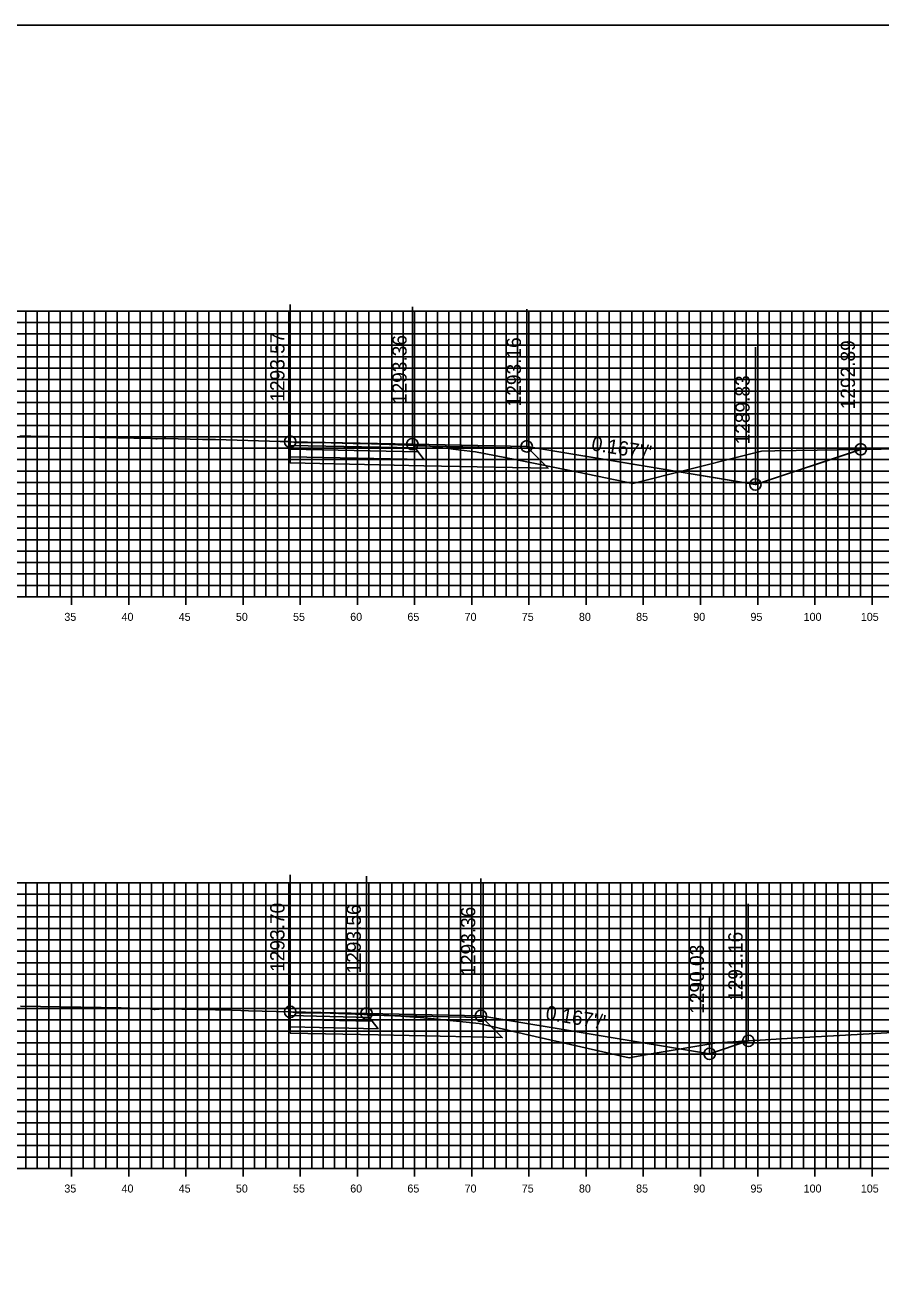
# Model space of a CAD drawing. Extents: x 674939 to 678919, y 750652 to 765176.
# Drawn here: x 678779.5 to 678854.3, y 757932.6 to 758042.6 of the extents above; entities that cross this region are included whole.
import ezdxf

# ---------------------------------------------------------------- set-up
doc = ezdxf.new("R2010")
doc.units = 0
for name, color, linetype in [('R_Alt Surface', 7, 'Continuous'), ('R_Axis', 7, 'Continuous'), ('R_Axis Annot', 7, 'Continuous'), ('R_Exist Surface', 7, 'Continuous'), ('R_Fin Surface', 7, 'Continuous'), ('R_Grid', 7, 'Continuous'), ('R_No Plot', 7, 'Continuous'), ('R_Xsect Elev', 7, 'Continuous'), ('R_Xsect Slope', 7, 'Continuous')]:
    doc.layers.add(name, color=color, linetype=linetype)

msp = doc.modelspace()

# ---------------------------------------------------------------- linework, layer by layer
for points in [[(678823.33, 758005.71), (678843.33, 758002.38), (678843.33, 758002.38), (678852.54, 758005.45)], [(678819.33, 757955.91), (678839.33, 757952.58), (678839.33, 757952.58), (678842.71, 757953.71)]]:
    msp.add_lwpolyline(points)
at = {"layer": 'R_Alt Surface'}
for points in [[(678802.65, 758005.79), (678802.65, 758005.46), (678813.83, 758005.23), (678813.58, 758005.57)], [(678802.65, 758005.46), (678802.65, 758004.8), (678814.33, 758004.56), (678813.83, 758005.23)], [(678802.65, 757955.92), (678802.65, 757955.59), (678809.83, 757955.44), (678809.58, 757955.77)], [(678802.65, 757955.59), (678802.65, 757954.93), (678810.33, 757954.77), (678809.83, 757955.44)]]:
    msp.add_lwpolyline(points, close=True, dxfattribs=at)
for points in [[(678802.65, 758004.8), (678802.65, 758004.26), (678814.33, 758004.02), (678825.2, 758003.8), (678823.45, 758005.55)], [(678802.65, 757954.93), (678802.65, 757954.39), (678810.33, 757954.23), (678821.2, 757954), (678819.45, 757955.76)]]:
    msp.add_lwpolyline(points, dxfattribs=at)
at = {"layer": 'R_Axis'}
for p, q in [((678598.53, 757992.55), (678898.53, 757992.55)), ((678783.53, 757991.85), (678783.53, 757993.25)), ((678788.53, 757991.85), (678788.53, 757993.25)), ((678793.53, 757991.85), (678793.53, 757993.25)), ((678798.53, 757991.85), (678798.53, 757993.25)), ((678803.53, 757991.85), (678803.53, 757993.25)), ((678808.53, 757991.85), (678808.53, 757993.25)), ((678813.53, 757991.85), (678813.53, 757993.25)), ((678818.53, 757991.85), (678818.53, 757993.25)), ((678823.53, 757991.85), (678823.53, 757993.25)), ((678828.53, 757991.85), (678828.53, 757993.25)), ((678833.53, 757991.85), (678833.53, 757993.25)), ((678838.53, 757991.85), (678838.53, 757993.25)), ((678843.53, 757991.85), (678843.53, 757993.25)), ((678848.53, 757991.85), (678848.53, 757993.25)), ((678853.53, 757991.85), (678853.53, 757993.25)), ((678783.53, 757941.85), (678783.53, 757943.25)), ((678788.53, 757941.85), (678788.53, 757943.25)), ((678793.53, 757941.85), (678793.53, 757943.25)), ((678798.53, 757941.85), (678798.53, 757943.25)), ((678803.53, 757941.85), (678803.53, 757943.25)), ((678808.53, 757941.85), (678808.53, 757943.25)), ((678813.53, 757941.85), (678813.53, 757943.25)), ((678818.53, 757941.85), (678818.53, 757943.25)), ((678823.53, 757941.85), (678823.53, 757943.25)), ((678828.53, 757941.85), (678828.53, 757943.25)), ((678833.53, 757941.85), (678833.53, 757943.25)), ((678838.53, 757941.85), (678838.53, 757943.25)), ((678843.53, 757941.85), (678843.53, 757943.25)), ((678848.53, 757941.85), (678848.53, 757943.25)), ((678853.53, 757941.85), (678853.53, 757943.25)), ((678598.53, 757942.55), (678898.53, 757942.55))]:
    msp.add_line(p, q, dxfattribs=at)
at = {"layer": 'R_Exist Surface'}
for points in [[(678779.02, 758006.61), (678779.96, 758006.59), (678788.97, 758006.44), (678790.26, 758006.42), (678790.9, 758006.38), (678791.02, 758006.37), (678791.5, 758006.39), (678791.77, 758006.39), (678794.99, 758006.32), (678796.12, 758006.3), (678801.76, 758006.15), (678802.62, 758006.13), (678802.62, 758006.13), (678802.65, 758006.12), (678802.72, 758006.11), (678803.18, 758006.06), (678804.79, 758006.05), (678805.26, 758006.05), (678808.15, 758005.97), (678809.75, 758005.92), (678813.62, 758005.78), (678813.85, 758005.83), (678813.91, 758005.85), (678815.34, 758005.67), (678817.37, 758005.42), (678818.85, 758005.22), (678822.33, 758004.55), (678827.82, 758003.44), (678832.61, 758002.47), (678842.35, 758004.92), (678843.85, 758005.28), (678845.03, 758005.32), (678858.02, 758005.53)], [(678779.07, 757956.75), (678787.86, 757956.59), (678789.38, 757956.56), (678790.41, 757956.52), (678790.76, 757956.47), (678790.84, 757956.47), (678791.53, 757956.52), (678791.69, 757956.53), (678797.56, 757956.39), (678798.33, 757956.37), (678798.99, 757956.35), (678802.61, 757956.25), (678802.64, 757956.25), (678802.65, 757956.25), (678802.72, 757956.24), (678803.21, 757956.18), (678805.11, 757956.16), (678805.41, 757956.16), (678811.28, 757955.93), (678812.32, 757955.88), (678813.53, 757955.8), (678813.62, 757955.79), (678813.67, 757955.79), (678814.68, 757955.7), (678817.2, 757955.45), (678819.16, 757955.24), (678823.42, 757954.25), (678828.7, 757953.05), (678832.29, 757952.24), (678834.05, 757952.55), (678839.95, 757953.54), (678847.05, 757953.98), (678855.86, 757954.48)]]:
    msp.add_lwpolyline(points, dxfattribs=at)
at = {"layer": 'R_Fin Surface'}
for points in [[(678802.65, 758006.12), (678813.33, 758005.91), (678813.33, 758005.91), (678823.33, 758005.71), (678823.33, 758005.71), (678843.32, 758002.38), (678843.33, 758002.38), (678852.53, 758005.44), (678852.54, 758005.45)], [(678823.33, 758005.71), (678813.33, 758005.91), (678802.65, 758006.12)], [(678823.33, 758005.71), (678823.33, 758005.71)], [(678802.65, 757956.25), (678809.33, 757956.11), (678819.32, 757955.91), (678819.33, 757955.91), (678839.32, 757952.58), (678839.33, 757952.58), (678842.71, 757953.71), (678842.71, 757953.71)], [(678819.33, 757955.91), (678809.33, 757956.11), (678802.65, 757956.25)], [(678819.33, 757955.91), (678819.33, 757955.91)]]:
    msp.add_lwpolyline(points, dxfattribs=at)
for points in [[(678802.65, 758006.12), (678802.65, 758005.79), (678813.58, 758005.57), (678813.33, 758005.91)], [(678813.33, 758005.91), (678823.33, 758005.71), (678823.45, 758005.55), (678813.45, 758005.75)], [(678802.65, 757956.25), (678802.65, 757955.92), (678809.58, 757955.77), (678809.33, 757956.11)], [(678809.33, 757956.11), (678819.33, 757955.91), (678819.45, 757955.76), (678809.44, 757955.95)]]:
    msp.add_lwpolyline(points, close=True, dxfattribs=at)
at = {"layer": 'R_Grid'}
for p, q in [((678598.53, 758017.55), (678898.53, 758017.55)), ((678779.53, 757992.55), (678779.53, 758017.55)), ((678780.53, 757992.55), (678780.53, 758017.55)), ((678781.53, 757992.55), (678781.53, 758017.55)), ((678782.53, 757992.55), (678782.53, 758017.55)), ((678783.53, 757992.55), (678783.53, 758017.55)), ((678784.53, 757992.55), (678784.53, 758017.55)), ((678785.53, 757992.55), (678785.53, 758017.55)), ((678786.53, 757992.55), (678786.53, 758017.55)), ((678787.53, 757992.55), (678787.53, 758017.55)), ((678788.53, 757992.55), (678788.53, 758017.55)), ((678789.53, 757992.55), (678789.53, 758017.55)), ((678790.53, 757992.55), (678790.53, 758017.55)), ((678791.53, 757992.55), (678791.53, 758017.55)), ((678792.53, 757992.55), (678792.53, 758017.55)), ((678793.53, 757992.55), (678793.53, 758017.55)), ((678794.53, 757992.55), (678794.53, 758017.55)), ((678795.53, 757992.55), (678795.53, 758017.55)), ((678796.53, 757992.55), (678796.53, 758017.55)), ((678797.53, 757992.55), (678797.53, 758017.55)), ((678798.53, 757992.55), (678798.53, 758017.55)), ((678799.53, 757992.55), (678799.53, 758017.55)), ((678800.53, 757992.55), (678800.53, 758017.55)), ((678801.53, 757992.55), (678801.53, 758017.55)), ((678802.53, 757992.55), (678802.53, 758017.55)), ((678803.53, 757992.55), (678803.53, 758017.55)), ((678804.53, 757992.55), (678804.53, 758017.55)), ((678805.53, 757992.55), (678805.53, 758017.55)), ((678806.53, 757992.55), (678806.53, 758017.55)), ((678807.53, 757992.55), (678807.53, 758017.55)), ((678808.53, 757992.55), (678808.53, 758017.55)), ((678809.53, 757992.55), (678809.53, 758017.55)), ((678810.53, 757992.55), (678810.53, 758017.55)), ((678811.53, 757992.55), (678811.53, 758017.55)), ((678812.53, 757992.55), (678812.53, 758017.55)), ((678813.53, 757992.55), (678813.53, 758017.55)), ((678814.53, 757992.55), (678814.53, 758017.55)), ((678815.53, 757992.55), (678815.53, 758017.55)), ((678816.53, 757992.55), (678816.53, 758017.55)), ((678817.53, 757992.55), (678817.53, 758017.55)), ((678818.53, 757992.55), (678818.53, 758017.55)), ((678819.53, 757992.55), (678819.53, 758017.55)), ((678820.53, 757992.55), (678820.53, 758017.55)), ((678821.53, 757992.55), (678821.53, 758017.55)), ((678822.53, 757992.55), (678822.53, 758017.55)), ((678823.53, 757992.55), (678823.53, 758017.55)), ((678824.53, 757992.55), (678824.53, 758017.55)), ((678825.53, 757992.55), (678825.53, 758017.55)), ((678826.53, 757992.55), (678826.53, 758017.55)), ((678827.53, 757992.55), (678827.53, 758017.55)), ((678828.53, 757992.55), (678828.53, 758017.55)), ((678829.53, 757992.55), (678829.53, 758017.55)), ((678830.53, 757992.55), (678830.53, 758017.55)), ((678831.53, 757992.55), (678831.53, 758017.55)), ((678832.53, 757992.55), (678832.53, 758017.55)), ((678833.53, 757992.55), (678833.53, 758017.55)), ((678834.53, 757992.55), (678834.53, 758017.55)), ((678835.53, 757992.55), (678835.53, 758017.55)), ((678836.53, 757992.55), (678836.53, 758017.55)), ((678837.53, 757992.55), (678837.53, 758017.55)), ((678838.53, 757992.55), (678838.53, 758017.55)), ((678839.53, 757992.55), (678839.53, 758017.55)), ((678840.53, 757992.55), (678840.53, 758017.55)), ((678841.53, 757992.55), (678841.53, 758017.55)), ((678842.53, 757992.55), (678842.53, 758017.55)), ((678843.53, 757992.55), (678843.53, 758017.55)), ((678844.53, 757992.55), (678844.53, 758017.55)), ((678845.53, 757992.55), (678845.53, 758017.55)), ((678846.53, 757992.55), (678846.53, 758017.55)), ((678847.53, 757992.55), (678847.53, 758017.55)), ((678848.53, 757992.55), (678848.53, 758017.55)), ((678849.53, 757992.55), (678849.53, 758017.55)), ((678850.53, 757992.55), (678850.53, 758017.55)), ((678851.53, 757992.55), (678851.53, 758017.55)), ((678852.53, 757992.55), (678852.53, 758017.55)), ((678853.53, 757992.55), (678853.53, 758017.55)), ((678598.53, 758016.55), (678898.53, 758016.55)), ((678598.53, 758015.55), (678898.53, 758015.55)), ((678598.53, 758014.55), (678898.53, 758014.55)), ((678598.53, 758013.55), (678898.53, 758013.55)), ((678598.53, 758012.55), (678898.53, 758012.55)), ((678598.53, 758011.55), (678898.53, 758011.55)), ((678598.53, 758010.55), (678898.53, 758010.55)), ((678598.53, 758009.55), (678898.53, 758009.55)), ((678598.53, 758008.55), (678898.53, 758008.55)), ((678598.53, 758007.55), (678898.53, 758007.55)), ((678598.53, 758006.55), (678898.53, 758006.55)), ((678598.53, 758005.55), (678898.53, 758005.55)), ((678598.53, 758004.55), (678898.53, 758004.55)), ((678598.53, 758003.55), (678898.53, 758003.55)), ((678598.53, 758002.55), (678898.53, 758002.55)), ((678598.53, 758001.55), (678898.53, 758001.55)), ((678598.53, 758000.55), (678898.53, 758000.55)), ((678598.53, 757999.55), (678898.53, 757999.55)), ((678598.53, 757998.55), (678898.53, 757998.55)), ((678598.53, 757997.55), (678898.53, 757997.55)), ((678598.53, 757996.55), (678898.53, 757996.55)), ((678598.53, 757995.55), (678898.53, 757995.55)), ((678598.53, 757994.55), (678898.53, 757994.55)), ((678598.53, 757993.55), (678898.53, 757993.55)), ((678598.53, 757992.55), (678898.53, 757992.55)), ((678598.53, 757967.55), (678898.53, 757967.55)), ((678779.53, 757942.55), (678779.53, 757967.55)), ((678780.53, 757942.55), (678780.53, 757967.55)), ((678781.53, 757942.55), (678781.53, 757967.55)), ((678782.53, 757942.55), (678782.53, 757967.55)), ((678783.53, 757942.55), (678783.53, 757967.55)), ((678784.53, 757942.55), (678784.53, 757967.55)), ((678785.53, 757942.55), (678785.53, 757967.55)), ((678786.53, 757942.55), (678786.53, 757967.55)), ((678787.53, 757942.55), (678787.53, 757967.55)), ((678788.53, 757942.55), (678788.53, 757967.55)), ((678789.53, 757942.55), (678789.53, 757967.55)), ((678790.53, 757942.55), (678790.53, 757967.55)), ((678791.53, 757942.55), (678791.53, 757967.55)), ((678792.53, 757942.55), (678792.53, 757967.55)), ((678793.53, 757942.55), (678793.53, 757967.55)), ((678794.53, 757942.55), (678794.53, 757967.55)), ((678795.53, 757942.55), (678795.53, 757967.55)), ((678796.53, 757942.55), (678796.53, 757967.55)), ((678797.53, 757942.55), (678797.53, 757967.55)), ((678798.53, 757942.55), (678798.53, 757967.55)), ((678799.53, 757942.55), (678799.53, 757967.55)), ((678800.53, 757942.55), (678800.53, 757967.55)), ((678801.53, 757942.55), (678801.53, 757967.55)), ((678802.53, 757942.55), (678802.53, 757967.55)), ((678803.53, 757942.55), (678803.53, 757967.55)), ((678804.53, 757942.55), (678804.53, 757967.55)), ((678805.53, 757942.55), (678805.53, 757967.55)), ((678806.53, 757942.55), (678806.53, 757967.55)), ((678807.53, 757942.55), (678807.53, 757967.55)), ((678808.53, 757942.55), (678808.53, 757967.55)), ((678809.53, 757942.55), (678809.53, 757967.55)), ((678810.53, 757942.55), (678810.53, 757967.55)), ((678811.53, 757942.55), (678811.53, 757967.55)), ((678812.53, 757942.55), (678812.53, 757967.55)), ((678813.53, 757942.55), (678813.53, 757967.55)), ((678814.53, 757942.55), (678814.53, 757967.55)), ((678815.53, 757942.55), (678815.53, 757967.55)), ((678816.53, 757942.55), (678816.53, 757967.55)), ((678817.53, 757942.55), (678817.53, 757967.55)), ((678818.53, 757942.55), (678818.53, 757967.55)), ((678819.53, 757942.55), (678819.53, 757967.55)), ((678820.53, 757942.55), (678820.53, 757967.55)), ((678821.53, 757942.55), (678821.53, 757967.55)), ((678822.53, 757942.55), (678822.53, 757967.55)), ((678823.53, 757942.55), (678823.53, 757967.55)), ((678824.53, 757942.55), (678824.53, 757967.55)), ((678825.53, 757942.55), (678825.53, 757967.55)), ((678826.53, 757942.55), (678826.53, 757967.55)), ((678827.53, 757942.55), (678827.53, 757967.55)), ((678828.53, 757942.55), (678828.53, 757967.55)), ((678829.53, 757942.55), (678829.53, 757967.55)), ((678830.53, 757942.55), (678830.53, 757967.55)), ((678831.53, 757942.55), (678831.53, 757967.55)), ((678832.53, 757942.55), (678832.53, 757967.55)), ((678833.53, 757942.55), (678833.53, 757967.55)), ((678834.53, 757942.55), (678834.53, 757967.55)), ((678835.53, 757942.55), (678835.53, 757967.55)), ((678836.53, 757942.55), (678836.53, 757967.55)), ((678837.53, 757942.55), (678837.53, 757967.55)), ((678838.53, 757942.55), (678838.53, 757967.55)), ((678839.53, 757942.55), (678839.53, 757967.55)), ((678840.53, 757942.55), (678840.53, 757967.55)), ((678841.53, 757942.55), (678841.53, 757967.55)), ((678842.53, 757942.55), (678842.53, 757967.55)), ((678843.53, 757942.55), (678843.53, 757967.55)), ((678844.53, 757942.55), (678844.53, 757967.55)), ((678845.53, 757942.55), (678845.53, 757967.55)), ((678846.53, 757942.55), (678846.53, 757967.55)), ((678847.53, 757942.55), (678847.53, 757967.55)), ((678848.53, 757942.55), (678848.53, 757967.55)), ((678849.53, 757942.55), (678849.53, 757967.55)), ((678850.53, 757942.55), (678850.53, 757967.55)), ((678851.53, 757942.55), (678851.53, 757967.55)), ((678852.53, 757942.55), (678852.53, 757967.55)), ((678853.53, 757942.55), (678853.53, 757967.55)), ((678598.53, 757966.55), (678898.53, 757966.55)), ((678598.53, 757965.55), (678898.53, 757965.55)), ((678598.53, 757964.55), (678898.53, 757964.55)), ((678598.53, 757963.55), (678898.53, 757963.55)), ((678598.53, 757962.55), (678898.53, 757962.55)), ((678598.53, 757961.55), (678898.53, 757961.55)), ((678598.53, 757960.55), (678898.53, 757960.55)), ((678598.53, 757959.55), (678898.53, 757959.55)), ((678598.53, 757958.55), (678898.53, 757958.55)), ((678598.53, 757957.55), (678898.53, 757957.55)), ((678598.53, 757956.55), (678898.53, 757956.55)), ((678598.53, 757955.55), (678898.53, 757955.55)), ((678598.53, 757954.55), (678898.53, 757954.55)), ((678598.53, 757953.55), (678898.53, 757953.55)), ((678598.53, 757952.55), (678898.53, 757952.55)), ((678598.53, 757951.55), (678898.53, 757951.55)), ((678598.53, 757950.55), (678898.53, 757950.55)), ((678598.53, 757949.55), (678898.53, 757949.55)), ((678598.53, 757948.55), (678898.53, 757948.55)), ((678598.53, 757947.55), (678898.53, 757947.55)), ((678598.53, 757946.55), (678898.53, 757946.55)), ((678598.53, 757945.55), (678898.53, 757945.55)), ((678598.53, 757944.55), (678898.53, 757944.55)), ((678598.53, 757943.55), (678898.53, 757943.55)), ((678598.53, 757942.55), (678898.53, 757942.55))]:
    msp.add_line(p, q, dxfattribs=at)
at = {"layer": 'R_No Plot'}
msp.add_lwpolyline([(678578.53, 757822.55), (678918.53, 757822.55), (678918.53, 758042.55), (678578.53, 758042.55)], close=True, dxfattribs=at)
for centre in [(678802.65, 758006.12), (678813.33, 758005.91), (678823.33, 758005.71), (678852.54, 758005.45), (678843.33, 758002.38), (678843.33, 758002.38), (678802.65, 757956.25), (678809.33, 757956.11), (678819.33, 757955.91), (678842.71, 757953.71), (678839.33, 757952.58), (678839.33, 757952.58)]:
    msp.add_circle(centre, 0.5, dxfattribs=at)
at = {"layer": 'R_Xsect Elev'}
for p, q in [((678802.65, 758006.12), (678802.65, 758018.12)), ((678813.33, 758005.91), (678813.33, 758017.91)), ((678823.33, 758005.71), (678823.33, 758017.71)), ((678852.54, 758005.45), (678852.54, 758017.45)), ((678843.33, 758002.38), (678843.33, 758014.38)), ((678802.65, 757956.25), (678802.65, 757968.25)), ((678809.33, 757956.11), (678809.33, 757968.11)), ((678819.33, 757955.91), (678819.33, 757967.91)), ((678842.71, 757953.71), (678842.71, 757965.71)), ((678839.33, 757952.58), (678839.33, 757964.58))]:
    msp.add_line(p, q, dxfattribs=at)

# ---------------------------------------------------------------- texts
at = {"layer": 'R_Axis Annot'}
for s, p in [('35', (678782.9, 757990.45)), ('40', (678787.9, 757990.45)), ('45', (678792.9, 757990.45)), ('50', (678797.9, 757990.45)), ('55', (678802.9, 757990.45)), ('60', (678807.9, 757990.45)), ('65', (678812.9, 757990.45)), ('70', (678817.9, 757990.45)), ('75', (678822.9, 757990.45)), ('80', (678827.9, 757990.45)), ('85', (678832.9, 757990.45)), ('90', (678837.9, 757990.45)), ('95', (678842.9, 757990.45)), ('100', (678847.55, 757990.45)), ('105', (678852.55, 757990.45)), ('35', (678782.9, 757940.45)), ('40', (678787.9, 757940.45)), ('45', (678792.9, 757940.45)), ('50', (678797.9, 757940.45)), ('55', (678802.9, 757940.45)), ('60', (678807.9, 757940.45)), ('65', (678812.9, 757940.45)), ('70', (678817.9, 757940.45)), ('75', (678822.9, 757940.45)), ('80', (678827.9, 757940.45)), ('85', (678832.9, 757940.45)), ('90', (678837.9, 757940.45)), ('95', (678842.9, 757940.45)), ('100', (678847.55, 757940.45)), ('105', (678852.55, 757940.45))]:
    msp.add_text(s, height=0.7, dxfattribs=at).set_placement(p)
at = {"layer": 'R_Xsect Elev'}
for s, p in [('1293.57', (678802.15, 758009.62)), ('1293.36', (678812.83, 758009.41)), ('1293.16', (678822.83, 758009.21)), ('1292.89', (678852.04, 758008.95)), ('1289.83', (678842.83, 758005.88)), ('1293.70', (678802.15, 757959.75)), ('1293.56', (678808.83, 757959.61)), ('1293.36', (678818.83, 757959.41)), ('1291.16', (678842.21, 757957.21)), ('1290.03', (678838.83, 757956.08))]:
    msp.add_text(s, height=1.25, rotation=90, dxfattribs=at).set_placement(p)
at = {"layer": 'R_Xsect Slope'}
for p in [(678828.93, 758005.38), (678824.92, 757955.59)]:
    msp.add_text("0.167'/'", height=1.25, rotation=350.5377, dxfattribs=at).set_placement(p)

doc.saveas('drawing.dxf')
